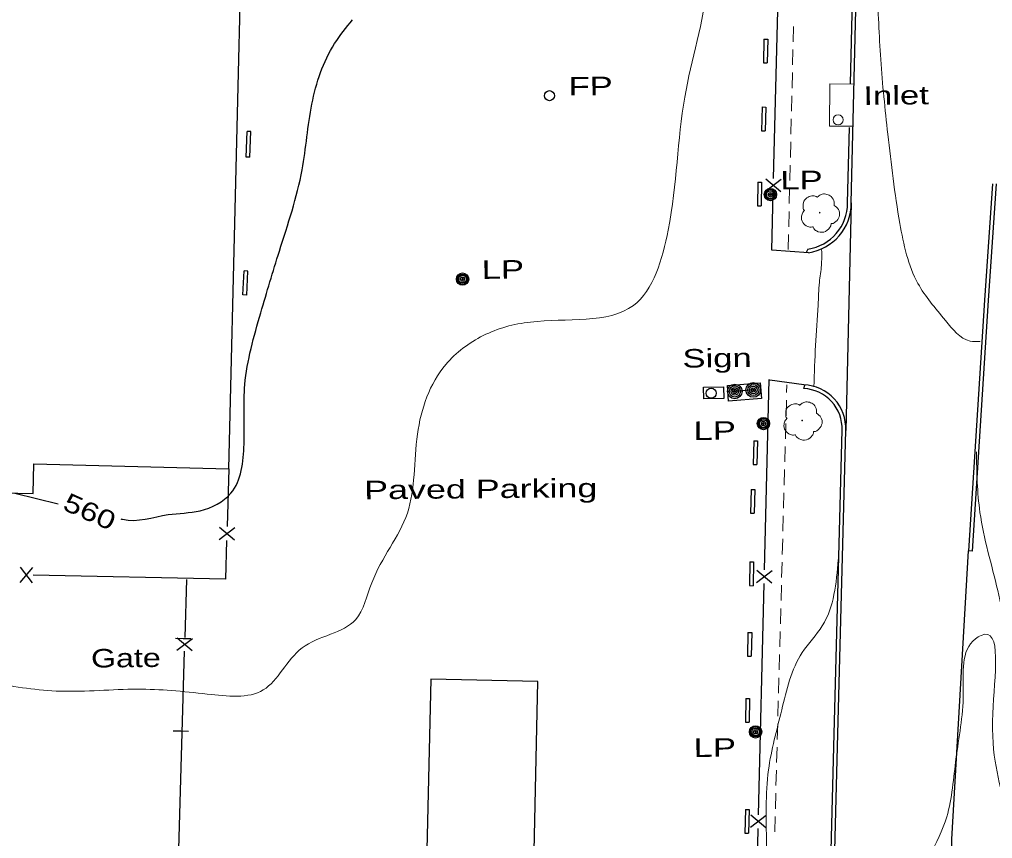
# Model space of a CAD drawing. Extents: x 2361708 to 2370558, y 6977955 to 6991887.
# Drawn here: x 2365988.5 to 2366241.2, y 6985071.9 to 6985284.5 of the extents above; entities that cross this region are included whole.
import ezdxf
from ezdxf.enums import TextEntityAlignment as Align

# ---------------------------------------------------------------- set-up
doc = ezdxf.new("R2010")
doc.units = 0
doc.header["$LTSCALE"] = 1.9
for name, color, linetype, lineweight in [('11', 7, 'Continuous', 25), ('13', 7, 'Continuous', 13), ('17', 7, 'Continuous', 25), ('18', 7, 'Continuous', 25), ('2', 7, 'Continuous', 25), ('20', 7, 'Continuous', 25), ('21', 7, 'Continuous', 25), ('23', 7, 'Continuous', 25), ('29', 7, 'Continuous', 13), ('31', 7, 'Continuous', 13), ('35', 7, 'Continuous', 13), ('9', 7, 'Continuous', 13)]:
    doc.layers.add(name, color=color, linetype=linetype, lineweight=lineweight)

msp = doc.modelspace()

# ---------------------------------------------------------------- linework, layer by layer
at = {"layer": '11'}
for points in [[(2365946.972, 6985405.684), (2365941.001, 6985170.406), (2365972.23, 6985169.623), (2365972.043, 6985161.941), (2365992.089, 6985161.442), (2365992.276, 6985169.144), (2366042.86, 6985167.886), (2366046.553, 6985316.797), (2366127.346, 6985314.787), (2366129.638, 6985407.063), (2366048.205, 6985409.088), (2366048.061, 6985403.166)], [(2366095.303, 6985113.232), (2366094.249, 6985065.25), (2366122.047, 6985064.634), (2366123.1, 6985112.626)]]:
    msp.add_lwpolyline(points, close=True, dxfattribs=at)
at = {"layer": '13'}
for p, q in [((2366189.504, 6985282.737), (2366189.412, 6985278.736)), ((2366189.361, 6985276.735), (2366189.269, 6985272.734)), ((2366189.218, 6985270.733), (2366189.126, 6985266.732)), ((2366189.075, 6985264.732), (2366188.973, 6985260.731)), ((2366188.922, 6985258.73), (2366188.83, 6985254.729)), ((2366188.78, 6985252.729), (2366188.687, 6985248.728)), ((2366188.637, 6985246.727), (2366188.534, 6985242.725)), ((2366188.484, 6985240.725), (2366188.392, 6985236.724)), ((2366188.341, 6985234.723), (2366188.249, 6985230.722)), ((2366188.198, 6985228.722), (2366188.105, 6985224.811)), ((2366187.769, 6985189.676), (2366187.719, 6985187.675)), ((2366187.668, 6985185.674), (2366187.556, 6985181.673)), ((2366187.505, 6985179.673), (2366187.393, 6985175.672)), ((2366187.342, 6985173.671), (2366187.23, 6985169.669)), ((2366187.179, 6985167.669), (2366187.067, 6985163.668)), ((2366187.016, 6985161.667), (2366186.904, 6985157.666)), ((2366186.853, 6985155.665), (2366186.742, 6985151.664)), ((2366186.691, 6985149.663), (2366186.578, 6985145.662)), ((2366186.528, 6985143.662), (2366186.416, 6985139.661)), ((2366186.365, 6985137.66), (2366186.253, 6985133.659)), ((2366186.202, 6985131.658), (2366186.09, 6985127.656)), ((2366186.039, 6985125.656), (2366185.927, 6985121.655)), ((2366185.876, 6985119.654), (2366185.764, 6985115.653)), ((2366185.713, 6985113.652), (2366185.601, 6985109.651)), ((2366185.551, 6985107.651), (2366185.439, 6985103.649)), ((2366185.388, 6985101.649), (2366185.276, 6985097.647)), ((2366185.225, 6985095.647), (2366185.113, 6985091.646)), ((2366185.062, 6985089.645), (2366184.95, 6985085.644)), ((2366184.899, 6985083.643), (2366184.787, 6985079.642)), ((2366184.736, 6985077.641), (2366184.624, 6985073.64))]:
    msp.add_line(p, q, dxfattribs=at)
at = {"layer": '17'}
for p, q in [((2366184.34, 6985243.216), (2366185.789, 6985303.203)), ((2366186.312, 6985242.964), (2366182.231, 6985239.865)), ((2366186.233, 6985239.774), (2366182.311, 6985243.066)), ((2366183.897, 6985224.621), (2366184.254, 6985239.615)), ((2366181.966, 6985141.678), (2366183.166, 6985191.052)), ((2366042.86, 6985167.886), (2366042.413, 6985152.89)), ((2366040.344, 6985149.55), (2366044.435, 6985152.63)), ((2366040.434, 6985152.751), (2366044.336, 6985149.428)), ((2365991.881, 6985142.269), (2365988.608, 6985138.338)), ((2365988.691, 6985142.338), (2365991.8, 6985138.268)), ((2366031.873, 6985139.12), (2366031.436, 6985124.124)), ((2366183.939, 6985141.417), (2366179.858, 6985138.318)), ((2366183.859, 6985138.216), (2366179.938, 6985141.519)), ((2366180.431, 6985078.09), (2366181.88, 6985138.077)), ((2366029.457, 6985123.986), (2366033.369, 6985120.673)), ((2366029.368, 6985120.785), (2366033.459, 6985123.864)), ((2366031.33, 6985120.523), (2366029.571, 6985060.553)), ((2366182.404, 6985077.839), (2366178.324, 6985074.73)), ((2366182.324, 6985074.638), (2366178.403, 6985077.931)), ((2366178.897, 6985014.503), (2366180.346, 6985074.489))]:
    msp.add_line(p, q, dxfattribs=at)
for points in [[(2366042.307, 6985149.289), (2366042.002, 6985139.266), (2365992.04, 6985140.3)], [(2366029.058, 6985123.902), (2366031.058, 6985123.851), (2366033.059, 6985123.8)], [(2366032.409, 6985099.682), (2366030.408, 6985099.744), (2366028.407, 6985099.805)]]:
    msp.add_lwpolyline(points, dxfattribs=at)
at = {"layer": '18'}
msp.add_lwpolyline([(2366172.321, 6985189.519), (2366180.875, 6985190.18), (2366181.193, 6985186.113), (2366172.639, 6985185.451)], close=True, dxfattribs=at)
at = {"layer": '2'}
for p, q in [((2366181.835, 6985279.423), (2366181.694, 6985273.262)), ((2366181.835, 6985279.423), (2366182.795, 6985279.403)), ((2366182.795, 6985279.403), (2366182.654, 6985273.241)), ((2366181.694, 6985273.262), (2366182.654, 6985273.241)), ((2366181.332, 6985261.818), (2366181.191, 6985255.656)), ((2366181.332, 6985261.818), (2366182.293, 6985261.797)), ((2366182.293, 6985261.797), (2366182.152, 6985255.635)), ((2366047.36, 6985248.802), (2366047.617, 6985255.485)), ((2366048.577, 6985255.444), (2366047.617, 6985255.485)), ((2366048.321, 6985248.761), (2366048.577, 6985255.444)), ((2366181.191, 6985255.656), (2366182.152, 6985255.635)), ((2366203.551, 6985236.918), (2366204.014, 6985256.513)), ((2366048.321, 6985248.761), (2366047.36, 6985248.802)), ((2366180.258, 6985242.317), (2366180.117, 6985236.155)), ((2366180.258, 6985242.317), (2366181.219, 6985242.296)), ((2366181.219, 6985242.296), (2366181.077, 6985236.134)), ((2366180.117, 6985236.155), (2366181.077, 6985236.134)), ((2366204.511, 6985236.897), (2366203.073, 6985177.861)), ((2366193.353, 6985223.981), (2366183.897, 6985224.621)), ((2366193.214, 6985224.929), (2366192.813, 6985224.055)), ((2366046.56, 6985213.043), (2366046.851, 6985219.236)), ((2366047.812, 6985219.195), (2366046.851, 6985219.236)), ((2366047.521, 6985213.002), (2366047.812, 6985219.195)), ((2366047.521, 6985213.002), (2366046.56, 6985213.043)), ((2366192.19, 6985189.658), (2366183.338, 6985190.913)), ((2366192.159, 6985188.698), (2366192.42, 6985189.62)), ((2366179.167, 6985175.173), (2366179.026, 6985169.012)), ((2366179.167, 6985175.173), (2366180.127, 6985175.152)), ((2366180.127, 6985175.152), (2366179.986, 6985168.991)), ((2366179.026, 6985169.012), (2366179.986, 6985168.991)), ((2366178.488, 6985162.546), (2366178.346, 6985156.384)), ((2366178.488, 6985162.546), (2366179.448, 6985162.525)), ((2366179.448, 6985162.525), (2366179.306, 6985156.364)), ((2366178.346, 6985156.384), (2366179.306, 6985156.364)), ((2366235.903, 6985146.502), (2366234.942, 6985146.562)), ((2366178.187, 6985143.722), (2366178.045, 6985137.56)), ((2366178.187, 6985143.722), (2366179.147, 6985143.702)), ((2366179.147, 6985143.702), (2366179.005, 6985137.54)), ((2366178.045, 6985137.56), (2366179.005, 6985137.54)), ((2366177.681, 6985125.427), (2366177.539, 6985119.265)), ((2366177.681, 6985125.427), (2366178.641, 6985125.406)), ((2366178.641, 6985125.406), (2366178.5, 6985119.244)), ((2366177.539, 6985119.265), (2366178.5, 6985119.244)), ((2366177.154, 6985108.281), (2366177.013, 6985102.119)), ((2366177.154, 6985108.281), (2366178.114, 6985108.26)), ((2366178.114, 6985108.26), (2366177.973, 6985102.098)), ((2366177.013, 6985102.119), (2366177.973, 6985102.098)), ((2366176.998, 6985079.468), (2366176.857, 6985073.306)), ((2366176.998, 6985079.468), (2366177.958, 6985079.447)), ((2366177.958, 6985079.447), (2366177.817, 6985073.285)), ((2366176.857, 6985073.306), (2366177.817, 6985073.285))]:
    msp.add_line(p, q, dxfattribs=at)
for points in [[(2366204.285, 6985267.937), (2366206.517, 6985362.352), (2366209.711, 6985481.669)], [(2366204.511, 6985236.897), (2366207.477, 6985362.332), (2366210.672, 6985481.648)], [(2366241.175, 6985241.897), (2366239.093, 6985211.645), (2366234.942, 6985146.562)], [(2366242.136, 6985241.826), (2366240.054, 6985211.585), (2366235.903, 6985146.502)], [(2366197.649, 6985004.821), (2366200.012, 6985099.098), (2366202.113, 6985177.882)], [(2366198.61, 6985004.8), (2366200.972, 6985099.077), (2366203.073, 6985177.861)], [(2366228.251, 6984954.43), (2366230.625, 6985071.698), (2366234.942, 6985146.562)]]:
    msp.add_lwpolyline(points, dxfattribs=at)
msp.add_lwpolyline([(2366166.155, 6985189.04), (2366171.364, 6985189.18), (2366171.442, 6985186.14), (2366166.234, 6985186.01)], close=True, dxfattribs=at)
for centre, radius, start, end in [((2366191.475, 6985236.881), 12.076, 278.28476, 0.07356), ((2366191.475, 6985236.881), 13.036, 278.28476, 0.07356), ((2366191.735, 6985178.32), 11.347, 357.68188, 87.70116), ((2366191.735, 6985178.32), 10.387, 357.68188, 87.70116)]:
    msp.add_arc(centre, radius, start, end, dxfattribs=at)
at = {"layer": '20'}
for centre, radius in [((2366126.122, 6985264.753), 1.3), ((2366183.489, 6985239.067), 1.6), ((2366183.489, 6985239.067), 1.3), ((2366183.489, 6985239.067), 1), ((2366183.489, 6985239.067), 0.539), ((2366183.489, 6985239.067), 0.192), ((2366103.564, 6985217.136), 1.6), ((2366103.564, 6985217.136), 1.3), ((2366103.564, 6985217.136), 1), ((2366103.564, 6985217.136), 0.539), ((2366103.564, 6985217.136), 0.192), ((2366181.695, 6985179.627), 1.6), ((2366181.695, 6985179.627), 1.3), ((2366181.695, 6985179.627), 1), ((2366181.695, 6985179.627), 0.539), ((2366181.695, 6985179.627), 0.192), ((2366179.647, 6985099.584), 1.6), ((2366179.647, 6985099.584), 1.3), ((2366179.647, 6985099.584), 1), ((2366179.647, 6985099.584), 0.539), ((2366179.647, 6985099.584), 0.192)]:
    msp.add_circle(centre, radius, dxfattribs=at)
at = {"layer": '21'}
msp.add_line((2366179.062, 6985188.353), (2366174.255, 6985187.967), dxfattribs=at)
for centre, radius in [((2366174.255, 6985187.967), 1.9), ((2366179.062, 6985188.353), 1.9), ((2366179.062, 6985188.353), 1.442), ((2366174.255, 6985187.967), 1.442), ((2366174.255, 6985187.967), 0.973), ((2366174.255, 6985187.967), 0.539), ((2366174.255, 6985187.967), 0.192), ((2366179.062, 6985188.353), 0.973), ((2366179.062, 6985188.353), 0.539), ((2366179.062, 6985188.353), 0.192)]:
    msp.add_circle(centre, radius, dxfattribs=at)
at = {"layer": '23'}
msp.add_circle((2366168.129, 6985187.499), 1.3, dxfattribs=at)
at = {"layer": '29'}
for centre in [(2366196.304, 6985234.389), (2366191.768, 6985180.403)]:
    msp.add_circle(centre, 0.1, dxfattribs=at)
for points in [[(2366192.339, 6985234.962), (2366192.359, 6985234.971), (2366192.278, 6985235.041), (2366192.042, 6985235.669), (2366192.08, 6985236.949), (2366192.968, 6985238.248), (2366194.273, 6985238.73), (2366195.395, 6985238.541), (2366195.626, 6985238.413), (2366195.696, 6985238.414), (2366195.746, 6985238.454), (2366196.093, 6985238.747), (2366196.959, 6985239.195), (2366198.169, 6985239.127), (2366199.285, 6985238.538), (2366200.019, 6985237.114), (2366200.027, 6985236.255)], [(2366200.017, 6985236.274), (2366201.157, 6985235.215), (2366201.442, 6985233.628), (2366200.735, 6985232.301), (2366200.08, 6985231.755), (2366199.412, 6985231.539), (2366199.262, 6985231.527), (2366199.243, 6985231.417), (2366198.922, 6985230.514), (2366197.383, 6985229.349), (2366195.49, 6985229.631), (2366194.591, 6985230.573), (2366194.519, 6985230.702), (2366194.4, 6985230.681), (2366193.189, 6985230.799), (2366191.919, 6985231.797), (2366191.573, 6985233.434), (2366191.944, 6985234.458), (2366192.269, 6985234.901), (2366192.339, 6985234.951)], [(2366187.803, 6985180.976), (2366187.822, 6985180.986), (2366187.742, 6985181.055), (2366187.506, 6985181.683), (2366187.544, 6985182.963), (2366188.431, 6985184.262), (2366189.737, 6985184.744), (2366190.858, 6985184.555), (2366191.09, 6985184.427), (2366191.159, 6985184.428), (2366191.209, 6985184.468), (2366191.556, 6985184.761), (2366192.422, 6985185.21), (2366193.633, 6985185.141), (2366194.749, 6985184.552), (2366195.482, 6985183.129), (2366195.491, 6985182.269)], [(2366195.48, 6985182.289), (2366196.62, 6985181.229), (2366196.906, 6985179.642), (2366196.198, 6985178.315), (2366195.543, 6985177.769), (2366194.875, 6985177.553), (2366194.725, 6985177.541), (2366194.706, 6985177.431), (2366194.385, 6985176.528), (2366192.846, 6985175.363), (2366190.953, 6985175.645), (2366190.054, 6985176.587), (2366189.983, 6985176.716), (2366189.863, 6985176.695), (2366188.652, 6985176.814), (2366187.382, 6985177.811), (2366187.037, 6985179.449), (2366187.407, 6985180.472), (2366187.733, 6985180.915), (2366187.803, 6985180.966)]]:
    msp.add_spline(points, degree=3, dxfattribs=at)
at = {"layer": '31', "lineweight": 25}
msp.add_line((2365987.308, 6985161.566), (2365998.544, 6985158.803), dxfattribs=at)
msp.add_spline([(2366014.832, 6985154.878), (2366015.263, 6985154.772), (2366027.142, 6985155.985), (2366035.443, 6985156.994), (2366043.43, 6985161.56), (2366046.83, 6985174.254), (2366047.052, 6985189.766), (2366051.185, 6985208.397), (2366056.013, 6985224.383), (2366061.912, 6985245.501), (2366064.46, 6985262.585), (2366070.361, 6985278.272), (2366074.982, 6985284.427)], degree=3, dxfattribs=at)
at = {"layer": '35'}
for points in [[(2366207.962, 6985418.599), (2366206.959, 6985410.499), (2366202.984, 6985398.371), (2366198.415, 6985391.847), (2366195.39, 6985380.857), (2366193.154, 6985368.946), (2366188.621, 6985365.982), (2366183.252, 6985356.441), (2366171.315, 6985342.426), (2366167.461, 6985320.769), (2366167.258, 6985293.765), (2366161.257, 6985264.397), (2366156.956, 6985229.834), (2366147.952, 6985210.318), (2366121.201, 6985205.993), (2366108.914, 6985202.456), (2366099.215, 6985194.963), (2366091.857, 6985176.852), (2366089.232, 6985156.386), (2366079.994, 6985138.267), (2366075.834, 6985128.757), (2366061.894, 6985121.374), (2366051.837, 6985110.478), (2366037.286, 6985109.399), (2366019.134, 6985110.677), (2365999.157, 6985110.157), (2365981.675, 6985112.43), (2365964.93, 6985117.061), (2365947.781, 6985123.228), (2365932.41, 6985126.342), (2365920.837, 6985127.702), (2365909.776, 6985130.837), (2365909.018, 6985136.9), (2365913.521, 6985144.013), (2365919.737, 6985148.632), (2365921.656, 6985157.131), (2365915.405, 6985166.672), (2365912.276, 6985174.963), (2365909.797, 6985190.62), (2365901.487, 6985196.881), (2365891.709, 6985205.038), (2365878.543, 6985212.964), (2365865.986, 6985218.864), (2365856.991, 6985222.489), (2365851.07, 6985214.172), (2365847.437, 6985207.127), (2365838.241, 6985206.719), (2365831.545, 6985208.296), (2365824.011, 6985209.744), (2365812.452, 6985211.704), (2365806.699, 6985210.869), (2365802.641, 6985206.541), (2365801.293, 6985198.867), (2365800.73, 6985197.152)], [(2366237.955, 6985200.914), (2366235.344, 6985201.049), (2366228.942, 6985206.419), (2366221.821, 6985215.971), (2366217.112, 6985231.587), (2366213.991, 6985254.768), (2366212.146, 6985274.172), (2366210.988, 6985292.942), (2366209.516, 6985308.898), (2366209.328, 6985324.418), (2366208.216, 6985343.538), (2366207.41, 6985359.931)], [(2366194.775, 6985189.193), (2366195.242, 6985199.917), (2366195.893, 6985210.344), (2366196.217, 6985216.298), (2366196.754, 6985220.743), (2366196.806, 6985224.744)], [(2366266.138, 6984953.92), (2366263.611, 6984962.967), (2366260.491, 6984977.618), (2366258.013, 6984999.495), (2366254.02, 6985028.218), (2366251.453, 6985056.165), (2366248.063, 6985097.225), (2366242.541, 6985136.274), (2366237.917, 6985156.581), (2366236.968, 6985172.253)], [(2366201.112, 6985144.301), (2366196.976, 6985127.1), (2366191.771, 6985120.2), (2366186.443, 6985105.279), (2366183.011, 6985089.695), (2366182.492, 6985070.739), (2366183.015, 6985043.034), (2366180.387, 6985030.188), (2366174.387, 6985029.111), (2366163.753, 6985038.92), (2366154.752, 6985040.044), (2366150.967, 6985037.378), (2366140.455, 6985039.668), (2366130.51, 6985034.953), (2366127.807, 6985033.107), (2366124.591, 6985031.617)], [(2366259.783, 6984954.31), (2366257.214, 6984963.636), (2366254.676, 6984980.263), (2366252.603, 6985000.544), (2366248.089, 6985032.512), (2366247.246, 6985053.775), (2366244.407, 6985079.88), (2366241.234, 6985104.38), (2366238.181, 6985124.632), (2366236.74, 6985123.748), (2366233.574, 6985109.588), (2366231.686, 6985092.629), (2366229.269, 6985077.495), (2366224.764, 6985067.492), (2366218.635, 6985058.943), (2366210.797, 6985052.428), (2366203.734, 6985047.431), (2366199.865, 6985046.264)]]:
    msp.add_spline(points, degree=3, dxfattribs=at)
at = {"layer": '9'}
msp.add_lwpolyline([(2366204.901, 6985256.802), (2366198.851, 6985256.835), (2366198.917, 6985267.796), (2366205.127, 6985267.755)], dxfattribs=at)
msp.add_circle((2366201.065, 6985258.486), 1.3, dxfattribs=at)

# ---------------------------------------------------------------- texts
at = {"layer": '17', "width": 1.3}
msp.add_text('Gate', height=4.8, rotation=0.545, dxfattribs=at).set_placement((2366007.129, 6985116.283))
at = {"layer": '2', "width": 1.45}
msp.add_text('Paved Parking', height=4.8, rotation=0.545, dxfattribs=at).set_placement((2366078.047, 6985159.96))
at = {"layer": '20', "width": 1.4}
for s, p in [('  FP', (2366126.112, 6985264.742)), ('  LP', (2366181.107, 6985240.345)), ('  LP', (2366103.564, 6985217.136)), ('Sign', (2366160.686, 6985194.148)), ('  LP', (2366158.575, 6985175.307)), ('  LP', (2366158.598, 6985093.023))]:
    msp.add_text(s, height=4.8, rotation=0.545, dxfattribs=at).set_placement(p)
at = {"layer": '31', "width": 1.3}
msp.add_text(' 560 ', height=4.8, rotation=335.907, dxfattribs=at).set_placement((2366005.777, 6985154.592), align=Align.CENTER)
at = {"layer": '9', "width": 1.4}
msp.add_text('Inlet', height=4.8, rotation=0.545, dxfattribs=at).set_placement((2366207.659, 6985262.358))

doc.saveas('drawing.dxf')
